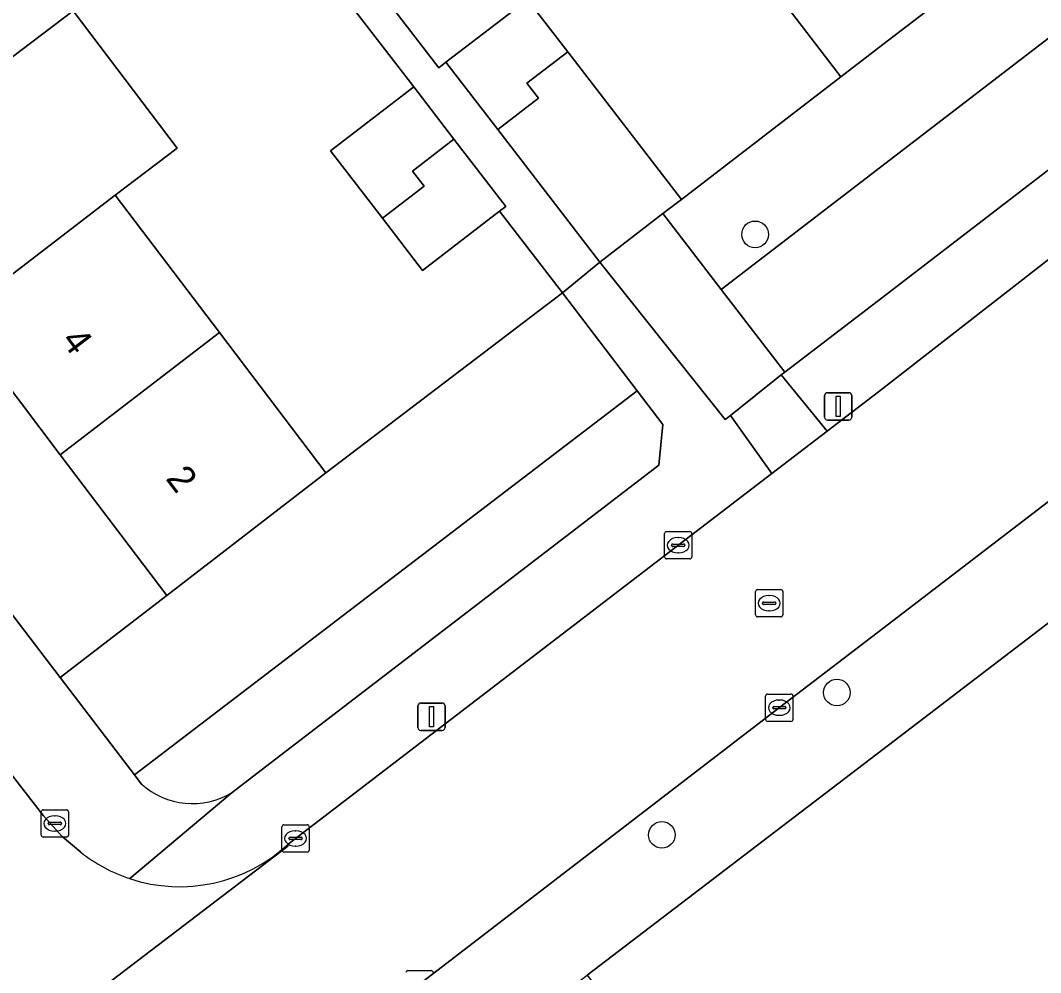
# Model space of a CAD drawing. Extents: x 159352 to 160617, y 385888 to 387323.
# Drawn here: x 159968.45 to 160005.77, y 386677.7 to 386712.55 of the extents above; entities that cross this region are included whole.
import ezdxf

# ---------------------------------------------------------------- set-up
doc = ezdxf.new("R2010")
doc.units = 0
for name, color, linetype in [('IMGEO_Boom', 7, 'Continuous'), ('IMGEO_Erf', 7, 'Continuous'), ('IMGEO_Groenvoorziening', 7, 'Continuous'), ('IMGEO_Kolk', 7, 'Continuous'), ('IMGEO_Lichtmast', 7, 'Continuous'), ('IMGEO_Pand', 7, 'Continuous'), ('IMGEO_Pand_nummerreeks', 7, 'Continuous'), ('IMGEO_Rijbaan_lokaal_open', 7, 'Continuous'), ('IMGEO_Rioolput', 7, 'Continuous'), ('IMGEO_Voetpad_open', 7, 'Continuous')]:
    doc.layers.add(name, color=color, linetype=linetype)

msp = doc.modelspace()

# ---------------------------------------------------------------- linework, layer by layer
at = {"layer": 'IMGEO_Boom'}
for centre in [(159995.33, 386704.715), (159998.321, 386687.948), (159991.917, 386682.739)]:
    msp.add_circle(centre, 0.489, dxfattribs=at)
at = {"layer": 'IMGEO_Erf'}
for points in [[(159912.2, 386764.193), (159923.02, 386750), (159969.905, 386688.499), (159973.811, 386691.504), (159969.911, 386696.653), (159966.102, 386701.681), (159962.293, 386706.71), (159958.484, 386711.738), (159954.675, 386716.767), (159950.866, 386721.795), (159947.058, 386726.823), (159943.248, 386731.852), (159939.44, 386736.88), (159935.63, 386741.909), (159931.822, 386746.937), (159929.502, 386750), (159928.013, 386751.966), (159924.204, 386756.994), (159920.395, 386762.022)], [(159964.296, 386716.197), (159968.108, 386711.171), (159970.377, 386712.892), (159974.19, 386707.866), (159971.921, 386706.145), (159975.733, 386701.12), (159979.625, 386695.989), (159988.281, 386702.57), (159985.981, 386705.56), (159983.165, 386703.394), (159981.696, 386705.304), (159979.8, 386707.769), (159982.844, 386710.11), (159978.646, 386715.557)], [(159979.576, 386716.245), (159983.759, 386710.814), (159984.017, 386711.012), (159987.005, 386713.311), (159988.474, 386711.401), (159992.632, 386705.995), (159998.463, 386710.48), (159994.366, 386715.831)], [(160065.794, 386626.44), (160085.005, 386641.126), (160089.965, 386644.917), (160092.338, 386646.788), (160076.083, 386667.881), (160067.311, 386679.265), (160039.137, 386715.824), (160034.69, 386712.386), (160000, 386685.869), (159989.185, 386677.602), (160000, 386663.753), (160003.382, 386659.325), (160006.78, 386654.871), (160017.39, 386640.963), (160015.782, 386639.699), (160016.316, 386638.995), (160013.533, 386636.86), (160000, 386626.477)]]:
    msp.add_lwpolyline(points, dxfattribs=at)
at = {"layer": 'IMGEO_Groenvoorziening'}
for points in [[(160006.954, 386712.583), (160004.827, 386715.354), (160004.033, 386714.753), (160000, 386711.659), (159998.463, 386710.48), (159992.632, 386705.995), (159991.956, 386705.475), (159994.087, 386702.699)], [(159991.013, 386698.994), (159988.281, 386702.57), (159979.625, 386695.989), (159973.811, 386691.504), (159969.905, 386688.499), (159972.624, 386684.931)]]:
    msp.add_lwpolyline(points, close=True, dxfattribs=at)
for points in [[(160007.378, 386712.031), (160006.954, 386712.583), (159994.087, 386702.699), (159996.412, 386699.67), (160000, 386702.422), (160006.801, 386707.638)], [(159991.013, 386698.994), (159972.624, 386684.931), (159972.872, 386684.606)], [(159976.198, 386684.292), (159977.257, 386685.107), (159991.808, 386696.268), (159991.959, 386697.755), (159991.013, 386698.994)]]:
    msp.add_lwpolyline(points, dxfattribs=at)
msp.add_arc((159974.745, 386686.674), 2.79, 227.8269, 301.3867, dxfattribs=at)
at = {"layer": 'IMGEO_Kolk'}
for p, q in [((159992.016, 386692.914), (159992.016, 386693.766)), ((159992.091, 386693.84), (159992.943, 386693.84)), ((159992.504, 386693.62), (159992.529, 386693.62)), ((159993.017, 386693.766), (159993.017, 386692.914)), ((159992.275, 386693.334), (159992.275, 386693.346)), ((159992.713, 386693.297), (159992.315, 386693.297)), ((159992.318, 386693.383), (159992.716, 386693.383)), ((159992.759, 386693.346), (159992.759, 386693.334)), ((159992.527, 386693.06), (159992.502, 386693.06)), ((159992.943, 386692.84), (159992.091, 386692.84)), ((159995.715, 386686.968), (159995.715, 386687.82)), ((159995.79, 386687.894), (159996.642, 386687.894)), ((159996.203, 386687.674), (159996.228, 386687.674)), ((159996.716, 386687.82), (159996.716, 386686.968)), ((159995.974, 386687.388), (159995.974, 386687.4)), ((159996.412, 386687.351), (159996.014, 386687.351)), ((159996.017, 386687.437), (159996.415, 386687.437)), ((159996.458, 386687.4), (159996.458, 386687.388)), ((159996.642, 386686.894), (159995.79, 386686.894)), ((159996.226, 386687.114), (159996.201, 386687.114)), ((159969.212, 386682.732), (159969.212, 386683.584)), ((159969.287, 386683.658), (159970.139, 386683.658)), ((159970.213, 386683.584), (159970.213, 386682.732)), ((159969.471, 386683.152), (159969.471, 386683.164)), ((159969.514, 386683.201), (159969.912, 386683.201)), ((159969.7, 386683.438), (159969.725, 386683.438)), ((159969.955, 386683.164), (159969.955, 386683.152)), ((159969.909, 386683.115), (159969.511, 386683.115)), ((159969.723, 386682.878), (159969.698, 386682.878)), ((159978.018, 386682.183), (159978.018, 386683.035)), ((159978.093, 386683.109), (159978.945, 386683.109)), ((159978.506, 386682.889), (159978.531, 386682.889)), ((159979.019, 386683.035), (159979.019, 386682.183)), ((159970.139, 386682.658), (159969.287, 386682.658)), ((159978.277, 386682.603), (159978.277, 386682.615)), ((159978.715, 386682.566), (159978.317, 386682.566)), ((159978.32, 386682.652), (159978.718, 386682.652)), ((159978.761, 386682.615), (159978.761, 386682.603)), ((159978.945, 386682.109), (159978.093, 386682.109)), ((159978.529, 386682.329), (159978.504, 386682.329)), ((159982.627, 386677.773), (159983.479, 386677.773))]:
    msp.add_line(p, q, dxfattribs=at)
for points in [[(159992.016, 386692.914), (159992.016, 386693.766)], [(159992.091, 386693.84), (159992.943, 386693.84)], [(159993.017, 386693.766), (159993.017, 386692.914)], [(159992.943, 386692.84), (159992.091, 386692.84)], [(159995.715, 386686.968), (159995.715, 386687.82)], [(159995.79, 386687.894), (159996.642, 386687.894)], [(159996.716, 386687.82), (159996.716, 386686.968)], [(159996.642, 386686.894), (159995.79, 386686.894)], [(159969.212, 386682.732), (159969.212, 386683.584)], [(159969.287, 386683.658), (159970.139, 386683.658)], [(159970.213, 386683.584), (159970.213, 386682.732)], [(159978.018, 386682.183), (159978.018, 386683.035)], [(159978.093, 386683.109), (159978.945, 386683.109)], [(159979.019, 386683.035), (159979.019, 386682.183)], [(159970.139, 386682.658), (159969.287, 386682.658)], [(159978.945, 386682.109), (159978.093, 386682.109)], [(159982.627, 386677.773), (159983.479, 386677.773)]]:
    msp.add_lwpolyline(points, dxfattribs=at)
for centre, radius, start, end in [((159992.093, 386693.764), 0.0765, 91.552, 178.448), ((159992.093, 386693.764), 0.0765, 91.552, 178.448), ((159992.941, 386693.764), 0.0765, 1.552, 88.448), ((159992.941, 386693.764), 0.0765, 1.552, 88.448), ((159992.315, 386693.343), 0.0403, 85.8775, 175.7526), ((159992.312, 386693.333), 0.0366, 178.938, 274.7102), ((159992.716, 386693.34), 0.043, 264.8664, 352.4533), ((159992.72, 386693.345), 0.0386, 1.7309, 96.639), ((159992.093, 386692.916), 0.0765, 181.552, 268.448), ((159992.093, 386692.916), 0.0765, 181.552, 268.448), ((159992.941, 386692.916), 0.0765, 271.552, 358.448), ((159992.941, 386692.916), 0.0765, 271.552, 358.448), ((159995.792, 386687.818), 0.0765, 91.552, 178.448), ((159995.792, 386687.818), 0.0765, 91.552, 178.448), ((159996.64, 386687.818), 0.0765, 1.552, 88.448), ((159996.64, 386687.818), 0.0765, 1.552, 88.448), ((159996.014, 386687.397), 0.0403, 85.8775, 175.7526), ((159996.011, 386687.387), 0.0366, 178.938, 274.7102), ((159996.415, 386687.394), 0.043, 264.8664, 352.4533), ((159996.419, 386687.399), 0.0386, 1.7309, 96.639), ((159995.792, 386686.97), 0.0765, 181.552, 268.448), ((159995.792, 386686.97), 0.0765, 181.552, 268.448), ((159996.64, 386686.97), 0.0765, 271.552, 358.448), ((159996.64, 386686.97), 0.0765, 271.552, 358.448), ((159969.289, 386683.582), 0.0765, 91.552, 178.448), ((159969.289, 386683.582), 0.0765, 91.552, 178.448), ((159970.137, 386683.582), 0.0765, 1.552, 88.448), ((159970.137, 386683.582), 0.0765, 1.552, 88.448), ((159969.511, 386683.161), 0.0403, 85.8775, 175.7526), ((159969.916, 386683.163), 0.0386, 1.7309, 96.639), ((159969.508, 386683.151), 0.0366, 178.938, 274.7102), ((159969.912, 386683.158), 0.043, 264.8664, 352.4533), ((159978.095, 386683.033), 0.0765, 91.552, 178.448), ((159978.095, 386683.033), 0.0765, 91.552, 178.448), ((159978.943, 386683.033), 0.0765, 1.552, 88.448), ((159978.943, 386683.033), 0.0765, 1.552, 88.448), ((159969.289, 386682.734), 0.0765, 181.552, 268.448), ((159969.289, 386682.734), 0.0765, 181.552, 268.448), ((159970.137, 386682.734), 0.0765, 271.552, 358.448), ((159970.137, 386682.734), 0.0765, 271.552, 358.448), ((159978.317, 386682.612), 0.0403, 85.8775, 175.7526), ((159978.314, 386682.602), 0.0366, 178.938, 274.7102), ((159978.718, 386682.609), 0.043, 264.8664, 352.4533), ((159978.722, 386682.614), 0.0386, 1.7309, 96.639), ((159978.095, 386682.185), 0.0765, 181.552, 268.448), ((159978.095, 386682.185), 0.0765, 181.552, 268.448), ((159978.943, 386682.185), 0.0765, 271.552, 358.448), ((159978.943, 386682.185), 0.0765, 271.552, 358.448), ((159982.629, 386677.697), 0.0765, 91.552, 178.448), ((159982.629, 386677.697), 0.0765, 91.552, 178.448), ((159983.477, 386677.697), 0.0765, 1.552, 88.448), ((159983.477, 386677.697), 0.0765, 1.552, 88.448)]:
    msp.add_arc(centre, radius, start, end, dxfattribs=at)
for centre, major_axis, ratio, start_param, end_param in [((159992.503, 386693.34), (-0.387, 0.002), 0.722429, 4.712389, 7.853982), ((159992.528, 386693.34), (-0.39, 0.002), 0.717154, 1.570796, 4.712389), ((159996.202, 386687.394), (-0.387, 0.002), 0.722429, 4.712389, 7.853982), ((159996.227, 386687.394), (-0.39, 0.002), 0.717154, 1.570796, 4.712389), ((159969.699, 386683.158), (-0.387, 0.002), 0.722429, 4.712389, 7.853982), ((159969.724, 386683.158), (-0.39, 0.002), 0.717154, 1.570796, 4.712389), ((159978.505, 386682.609), (-0.387, 0.002), 0.722429, 4.712389, 7.853982), ((159978.53, 386682.609), (-0.39, 0.002), 0.717154, 1.570796, 4.712389)]:
    msp.add_ellipse(centre, major_axis=major_axis, ratio=ratio, start_param=start_param, end_param=end_param, dxfattribs=at)
at = {"layer": 'IMGEO_Lichtmast'}
for p, q in [((159997.974, 386698.921), (159998.764, 386698.921)), ((159998.764, 386698.921), (159997.974, 386698.921)), ((159997.874, 386698.021), (159997.874, 386698.821)), ((159997.874, 386698.821), (159997.874, 386698.021)), ((159998.864, 386698.821), (159998.864, 386698.021)), ((159998.864, 386698.021), (159998.864, 386698.821)), ((159998.764, 386697.921), (159997.974, 386697.921)), ((159997.974, 386697.921), (159998.764, 386697.921)), ((159982.997, 386686.663), (159982.997, 386687.463)), ((159982.997, 386687.463), (159982.997, 386686.663)), ((159983.097, 386687.563), (159983.887, 386687.563)), ((159983.887, 386687.563), (159983.097, 386687.563)), ((159983.987, 386687.463), (159983.987, 386686.663)), ((159983.987, 386686.663), (159983.987, 386687.463)), ((159983.887, 386686.563), (159983.097, 386686.563)), ((159983.097, 386686.563), (159983.887, 386686.563))]:
    msp.add_line(p, q, dxfattribs=at)
for points in [[(159998.294, 386698.796), (159998.444, 386698.796), (159998.444, 386698.046), (159998.294, 386698.046), (159998.294, 386698.796)], [(159983.417, 386687.438), (159983.567, 386687.438), (159983.567, 386686.688), (159983.417, 386686.688), (159983.417, 386687.438)]]:
    msp.add_lwpolyline(points, dxfattribs=at)
for centre, start, end in [((159997.974, 386698.821), 90, 180), ((159997.974, 386698.821), 90, 180), ((159998.764, 386698.821), 0, 90), ((159998.764, 386698.821), 360, 90), ((159997.974, 386698.021), 180, 270), ((159997.974, 386698.021), 180, 270), ((159998.764, 386698.021), 270, 0), ((159998.764, 386698.021), 270, 0), ((159983.097, 386687.463), 90, 180), ((159983.097, 386687.463), 90, 180), ((159983.887, 386687.463), 0, 90), ((159983.887, 386687.463), 360, 90), ((159983.097, 386686.663), 180, 270), ((159983.097, 386686.663), 180, 270), ((159983.887, 386686.663), 270, 0), ((159983.887, 386686.663), 270, 0)]:
    msp.add_arc(centre, 0.1, start, end, dxfattribs=at)
at = {"layer": 'IMGEO_Pand'}
for points in [[(160004.033, 386714.753), (160000, 386720.011), (159999.935, 386720.095), (159994.366, 386715.831), (159998.463, 386710.48), (160000, 386711.659)], [(159988.474, 386711.401), (159987.005, 386713.311), (159984.017, 386711.012), (159985.912, 386708.548), (159987.405, 386709.696), (159986.978, 386710.251)], [(159971.921, 386706.145), (159974.19, 386707.866), (159970.377, 386712.892), (159968.108, 386711.171), (159962.293, 386706.71), (159966.102, 386701.681)], [(159991.956, 386705.475), (159992.632, 386705.995), (159988.474, 386711.401), (159986.978, 386710.251), (159987.405, 386709.696), (159985.912, 386708.548), (159989.644, 386703.696)], [(159983.218, 386706.475), (159982.791, 386707.03), (159984.313, 386708.201), (159982.844, 386710.11), (159979.8, 386707.769), (159981.696, 386705.304)], [(159984.313, 386708.201), (159982.791, 386707.03), (159983.218, 386706.475), (159981.696, 386705.304), (159983.165, 386703.394), (159985.981, 386705.56), (159986.209, 386705.735)], [(159966.102, 386701.681), (159969.911, 386696.653), (159975.733, 386701.12), (159971.921, 386706.145)], [(159979.625, 386695.989), (159975.733, 386701.12), (159969.911, 386696.653), (159973.811, 386691.504)]]:
    msp.add_lwpolyline(points, close=True, dxfattribs=at)
at = {"layer": 'IMGEO_Rijbaan_lokaal_open'}
for points in [[(159963.891, 386662.552), (159972.57, 386669.222), (159978.571, 386673.834), (159996.219, 386687.397), (160000, 386690.297), (160032.354, 386715.113)], [(160008.215, 386705.469), (160000.283, 386699.292), (160000, 386699.075), (159997.964, 386697.515), (159995.945, 386695.968), (159978.246, 386682.399), (159978.241, 386682.323), (159963.211, 386670.876)], [(159970.662, 386682.103), (159969.976, 386682.681), (159969.294, 386683.441), (159953.2, 386704.195)], [(159963.113, 386670.875), (159963.211, 386670.876), (159978.241, 386682.323), (159978.246, 386682.399)]]:
    msp.add_lwpolyline(points, dxfattribs=at)
for centre, radius, start, end in [((159974.289, 386686.688), 5.846, 231.6546, 251.656), ((159974.281, 386686.674), 5.831, 251.685, 312.8405)]:
    msp.add_arc(centre, radius, start, end, dxfattribs=at)
at = {"layer": 'IMGEO_Rioolput'}
for p, q in [((159995.344, 386690.791), (159995.344, 386691.643)), ((159995.419, 386691.717), (159996.271, 386691.717)), ((159995.832, 386691.497), (159995.857, 386691.497)), ((159996.345, 386691.643), (159996.345, 386690.791)), ((159995.603, 386691.211), (159995.603, 386691.223)), ((159996.041, 386691.174), (159995.643, 386691.174)), ((159995.646, 386691.26), (159996.044, 386691.26)), ((159996.087, 386691.223), (159996.087, 386691.211)), ((159996.271, 386690.717), (159995.419, 386690.717)), ((159995.855, 386690.937), (159995.83, 386690.937))]:
    msp.add_line(p, q, dxfattribs=at)
for points in [[(159995.344, 386690.791), (159995.344, 386691.643)], [(159995.419, 386691.717), (159996.271, 386691.717)], [(159996.345, 386691.643), (159996.345, 386690.791)], [(159996.271, 386690.717), (159995.419, 386690.717)]]:
    msp.add_lwpolyline(points, dxfattribs=at)
for centre, radius, start, end in [((159995.421, 386691.641), 0.0765, 91.552, 178.448), ((159995.421, 386691.641), 0.0765, 91.552, 178.448), ((159996.269, 386691.641), 0.0765, 1.552, 88.448), ((159996.269, 386691.641), 0.0765, 1.552, 88.448), ((159995.643, 386691.22), 0.0403, 85.8775, 175.7526), ((159995.64, 386691.21), 0.0366, 178.938, 274.7102), ((159996.044, 386691.217), 0.043, 264.8664, 352.4533), ((159996.048, 386691.222), 0.0386, 1.7309, 96.639), ((159995.421, 386690.793), 0.0765, 181.552, 268.448), ((159995.421, 386690.793), 0.0765, 181.552, 268.448), ((159996.269, 386690.793), 0.0765, 271.552, 358.448), ((159996.269, 386690.793), 0.0765, 271.552, 358.448)]:
    msp.add_arc(centre, radius, start, end, dxfattribs=at)
for centre, major_axis, ratio, start_param, end_param in [((159995.831, 386691.217), (-0.387, 0.002), 0.722429, 4.712389, 7.853982), ((159995.856, 386691.217), (-0.39, 0.002), 0.717154, 1.570796, 4.712389)]:
    msp.add_ellipse(centre, major_axis=major_axis, ratio=ratio, start_param=start_param, end_param=end_param, dxfattribs=at)
at = {"layer": 'IMGEO_Voetpad_open'}
for points in [[(159908.667, 386762.493), (159908.962, 386762.03), (159909.283, 386761.583), (159909.619, 386761.146), (159909.835, 386760.872), (159910.299, 386760.277), (159910.636, 386759.841), (159910.972, 386759.405), (159911.306, 386758.969), (159911.639, 386758.532), (159911.971, 386758.095), (159912.302, 386757.657), (159912.633, 386757.219), (159912.963, 386756.782), (159915.129, 386753.951), (159916.743, 386751.841), (159951.177, 386706.84), (159952.787, 386704.736), (159953.2, 386704.195), (159969.294, 386683.441), (159969.976, 386682.681), (159970.662, 386682.103)], [(159972.872, 386684.606), (159972.624, 386684.931), (159969.905, 386688.499), (159923.02, 386750)], [(160058.189, 386734.965), (160044.995, 386724.867), (160032.354, 386715.113), (160000, 386690.297), (159996.219, 386687.397), (159978.571, 386673.834), (159978.875, 386673.438), (159972.874, 386668.826), (159972.57, 386669.222), (159963.891, 386662.552), (159964.195, 386662.156), (159958.166, 386657.522), (159957.862, 386657.918), (159947.565, 386650.005), (159947.869, 386649.609), (159941.861, 386644.992), (159941.557, 386645.388), (159935.787, 386640.953), (159935.631, 386640.825)], [(159937.885, 386638.154), (159989.185, 386677.602), (160000, 386685.869), (160034.69, 386712.386), (160039.137, 386715.824), (160059.388, 386731.484)], [(159978.646, 386715.557), (159982.844, 386710.11), (159984.313, 386708.201), (159986.209, 386705.735), (159985.981, 386705.56), (159988.281, 386702.57), (159989.644, 386703.696), (159985.912, 386708.548), (159984.017, 386711.012), (159983.759, 386710.814), (159979.576, 386716.245)], [(160010.452, 386710.422), (160006.842, 386707.62), (160006.801, 386707.638), (160000, 386702.422), (159996.412, 386699.67), (159996.285, 386699.569), (159997.964, 386697.515), (160000, 386699.075), (160000.283, 386699.292), (160008.215, 386705.469)], [(159995.945, 386695.968), (159994.428, 386698.092), (159994.237, 386697.94), (159989.644, 386703.696), (159988.281, 386702.57), (159991.013, 386698.994), (159991.959, 386697.755), (159991.808, 386696.268), (159977.257, 386685.107), (159976.198, 386684.292), (159972.449, 386681.139)], [(159978.246, 386682.399), (159995.945, 386695.968)], [(159972.449, 386681.139), (159976.198, 386684.292)]]:
    msp.add_lwpolyline(points, dxfattribs=at)
for points in [[(159996.412, 386699.67), (159994.087, 386702.699), (159991.956, 386705.475), (159989.644, 386703.696), (159994.237, 386697.94), (159994.428, 386698.092), (159996.285, 386699.569)], [(159996.285, 386699.569), (159994.428, 386698.092), (159995.945, 386695.968), (159997.964, 386697.515)]]:
    msp.add_lwpolyline(points, close=True, dxfattribs=at)
for centre, radius, start, end in [((159974.745, 386686.674), 2.79, 227.8269, 301.3867), ((159974.289, 386686.688), 5.846, 231.6546, 251.656), ((159974.281, 386686.674), 5.831, 251.685, 312.8405)]:
    msp.add_arc(centre, radius, start, end, dxfattribs=at)

# ---------------------------------------------------------------- texts
at = {"layer": 'IMGEO_Pand_nummerreeks'}
for s, p in [('4', (159969.913, 386700.823)), ('2', (159973.739, 386695.773))]:
    msp.add_text(s, height=1, rotation=307.143, dxfattribs=at).set_placement(p)

doc.saveas('drawing.dxf')
